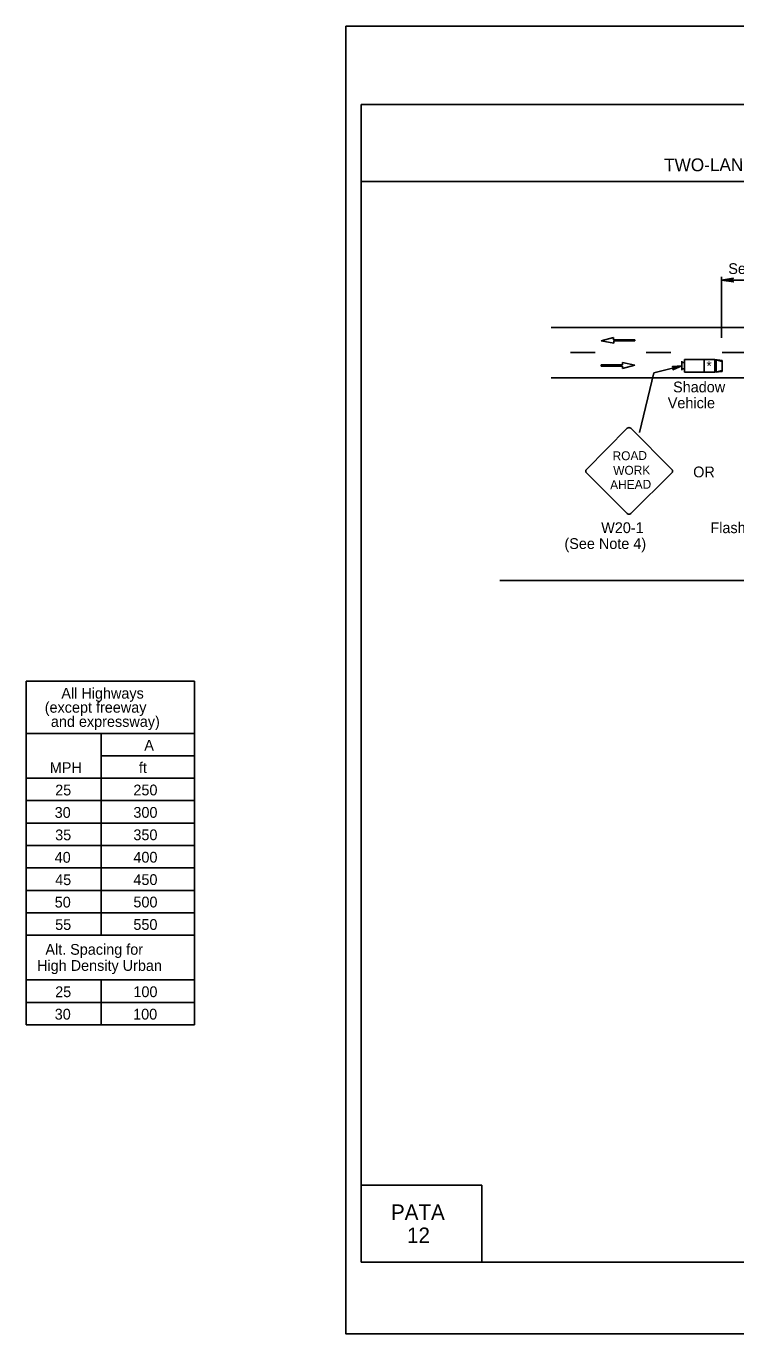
# Model space of a CAD drawing. Extents: x -14145 to -13521, y 30244 to 30661.
# Drawn here: x -13932.4 to -13918.58, y 30424.81 to 30450.31 of the extents above; entities that cross this region are included whole.
import ezdxf

# ---------------------------------------------------------------- set-up
doc = ezdxf.new("R2010")
doc.units = 0
for name, color, linetype in [('1', 7, 'Continuous'), ('10', 7, 'Continuous'), ('2', 7, 'Continuous'), ('3', 7, 'Continuous'), ('4', 7, 'Continuous'), ('61', 7, 'Continuous')]:
    doc.layers.add(name, color=color, linetype=linetype)

msp = doc.modelspace()

# ---------------------------------------------------------------- linework, layer by layer
at = {"layer": '1'}
for p, q in [((-13918.854, 30444.228), (-13918.854, 30445.421)), ((-13918.854, 30445.355), (-13916.605, 30445.355)), ((-13922.174, 30444.432), (-13915.174, 30444.432)), ((-13920.958, 30444.236), (-13921.199, 30444.17)), ((-13920.958, 30444.191), (-13920.958, 30444.236)), ((-13921.797, 30443.94), (-13921.317, 30443.94)), ((-13921.199, 30444.17), (-13920.955, 30444.124)), ((-13920.542, 30444.191), (-13920.958, 30444.191)), ((-13920.955, 30444.124), (-13920.955, 30444.169)), ((-13920.955, 30444.169), (-13920.542, 30444.169)), ((-13920.542, 30444.169), (-13920.542, 30444.191)), ((-13920.321, 30443.94), (-13919.841, 30443.94)), ((-13918.845, 30443.94), (-13918.365, 30443.94)), ((-13920.785, 30443.7), (-13921.199, 30443.7)), ((-13921.199, 30443.7), (-13921.199, 30443.678)), ((-13920.542, 30443.699), (-13920.785, 30443.745)), ((-13920.785, 30443.745), (-13920.785, 30443.7)), ((-13920.783, 30443.633), (-13920.542, 30443.699)), ((-13920.174, 30443.545), (-13919.627, 30443.685)), ((-13919.627, 30443.598), (-13919.627, 30443.772)), ((-13919.577, 30443.747), (-13919.627, 30443.747)), ((-13919.577, 30443.562), (-13919.577, 30443.808)), ((-13918.983, 30443.808), (-13919.577, 30443.808)), ((-13919.193, 30443.562), (-13919.193, 30443.808)), ((-13918.983, 30443.562), (-13918.983, 30443.808)), ((-13918.983, 30443.808), (-13918.845, 30443.784)), ((-13918.959, 30443.802), (-13918.845, 30443.766)), ((-13918.959, 30443.562), (-13918.959, 30443.802)), ((-13918.845, 30443.574), (-13918.845, 30443.784)), ((-13922.174, 30443.448), (-13915.174, 30443.448)), ((-13921.199, 30443.678), (-13920.783, 30443.678)), ((-13920.783, 30443.678), (-13920.783, 30443.633)), ((-13920.452, 30442.381), (-13920.174, 30443.545)), ((-13919.577, 30443.623), (-13919.627, 30443.623)), ((-13918.983, 30443.562), (-13919.577, 30443.562)), ((-13918.983, 30443.562), (-13918.845, 30443.574)), ((-13918.959, 30443.562), (-13918.845, 30443.592)), ((-13920.691, 30442.465), (-13921.486, 30441.662)), ((-13919.822, 30441.662), (-13920.625, 30442.465)), ((-13921.486, 30441.596), (-13920.691, 30440.801)), ((-13920.625, 30440.801), (-13919.822, 30441.596)), ((-13923.174, 30439.497), (-13896.174, 30439.497)), ((-13932.402, 30430.833), (-13932.402, 30437.533)), ((-13929.124, 30437.533), (-13932.402, 30437.533)), ((-13929.124, 30430.833), (-13929.124, 30437.533)), ((-13929.124, 30436.515), (-13932.403, 30436.515)), ((-13930.945, 30432.581), (-13930.945, 30436.515)), ((-13929.124, 30436.078), (-13930.945, 30436.078)), ((-13929.124, 30435.641), (-13932.403, 30435.641)), ((-13929.124, 30435.204), (-13932.403, 30435.204)), ((-13929.124, 30434.767), (-13932.403, 30434.767)), ((-13929.124, 30434.329), (-13932.403, 30434.329)), ((-13929.124, 30433.892), (-13932.403, 30433.892)), ((-13929.124, 30433.455), (-13932.403, 30433.455)), ((-13929.124, 30433.018), (-13932.403, 30433.018)), ((-13929.124, 30432.581), (-13932.403, 30432.581)), ((-13929.124, 30431.707), (-13932.403, 30431.707)), ((-13930.945, 30430.833), (-13930.945, 30431.707)), ((-13929.124, 30431.27), (-13932.403, 30431.27)), ((-13929.124, 30430.833), (-13932.402, 30430.833))]:
    msp.add_line(p, q, dxfattribs=at)
msp.add_lwpolyline([(-13919.807, 30443.661), (-13919.795, 30443.649), (-13919.627, 30443.685), (-13919.807, 30443.661), (-13919.813, 30443.667), (-13919.627, 30443.685), (-13919.789, 30443.631), (-13919.795, 30443.619), (-13919.627, 30443.685), (-13919.801, 30443.607), (-13919.795, 30443.619)], dxfattribs=at)
for centre, start, end in [((-13920.658, 30442.433), 45, 135), ((-13921.453, 30441.63), 135, 225), ((-13919.855, 30441.63), 315, 45), ((-13920.658, 30440.835), 225, 315)]:
    msp.add_arc(centre, 0.0465, start, end, dxfattribs=at)
at = {"layer": '10'}
for p, q in [((-13925.874, 30448.777), (-13894.422, 30448.777)), ((-13925.874, 30426.207), (-13925.874, 30448.777)), ((-13925.874, 30447.277), (-13894.422, 30447.277)), ((-13925.874, 30427.707), (-13923.524, 30427.707)), ((-13923.524, 30427.707), (-13923.524, 30426.207)), ((-13894.422, 30426.207), (-13925.874, 30426.207))]:
    msp.add_line(p, q, dxfattribs=at)
at = {"layer": '2'}
msp.add_lwpolyline([(-13918.636, 30445.327), (-13918.645, 30445.343), (-13918.854, 30445.355), (-13918.636, 30445.327), (-13918.625, 30445.318), (-13918.854, 30445.355), (-13918.645, 30445.365), (-13918.637, 30445.381), (-13918.854, 30445.355), (-13918.625, 30445.391), (-13918.637, 30445.381)], dxfattribs=at)
at = {"layer": '61'}
msp.add_lwpolyline([(-13926.174, 30450.307), (-13893.174, 30450.307), (-13893.174, 30424.807), (-13926.174, 30424.807)], close=True, dxfattribs=at)

# ---------------------------------------------------------------- texts
at = {"layer": '1'}
for s, height, rotation, p in [('*', 0.198, 0.7233, (-13919.148, 30443.581)), ('ROAD', 0.1735, 0.7566, (-13920.977, 30441.84)), ('WORK', 0.1733, 0.7588, (-13920.964, 30441.555)), ('AHEAD', 0.1735, 0.7481, (-13921.024, 30441.277))]:
    msp.add_text(s, height=height, rotation=rotation, dxfattribs=at).set_placement(p)
at = {"layer": '2'}
for s, p in [('See Note 2', (-13918.724, 30445.474)), ('Shadow', (-13919.799, 30443.166)), ('Vehicle', (-13919.903, 30442.856)), ('OR', (-13919.408, 30441.509)), ('W20-1', (-13921.2, 30440.422)), ('Flashing Arrow Panel ', (-13919.072, 30440.421)), ('(See Note 4)', (-13921.916, 30440.112)), ('A', (-13930.102, 30436.18)), ('MPH', (-13931.943, 30435.743)), ('ft', (-13930.207, 30435.743)), ('25', (-13931.838, 30435.306)), ('250', (-13930.314, 30435.307)), ('30', (-13931.848, 30434.868)), ('300', (-13930.314, 30434.87)), ('35', (-13931.838, 30434.431)), ('350', (-13930.314, 30434.433)), ('40', (-13931.848, 30433.994)), ('400', (-13930.314, 30433.996)), ('45', (-13931.838, 30433.557)), ('450', (-13930.314, 30433.559)), ('50', (-13931.847, 30433.12)), ('500', (-13930.314, 30433.122)), ('55', (-13931.838, 30432.683)), ('550', (-13930.314, 30432.684)), ('25', (-13931.838, 30431.372)), ('100', (-13930.314, 30431.373)), ('100', (-13930.314, 30431.373)), ('100', (-13930.314, 30431.373)), ('100', (-13930.314, 30431.373)), ('30', (-13931.847, 30430.935)), ('100', (-13930.319, 30430.936)), ('100', (-13930.319, 30430.936)), ('100', (-13930.319, 30430.936)), ('100', (-13930.319, 30430.936))]:
    msp.add_text(s, height=0.21, dxfattribs=at).set_placement(p)
at = {"layer": '3'}
for s, height, p in [('All Highways', 0.20979, (-13931.718, 30437.194)), ('(except freeway ', 0.21, (-13932.042, 30436.919)), ('and expressway)', 0.21, (-13931.922, 30436.643)), ('Alt. Spacing for', 0.20979, (-13932.029, 30432.199)), ('High Density Urban', 0.20979, (-13932.191, 30431.885))]:
    msp.add_text(s, height=height, dxfattribs=at).set_placement(p)
at = {"layer": '4'}
msp.add_text('TWO-LANE, TWO-WAY ROADWAY OR ONE-LANE APPROACH OF A THREE-LANE, TWO-WAY ROADWAY', height=0.25, rotation=0.31, dxfattribs=at).set_placement((-13919.973, 30447.474))
for s, p in [('PATA', (-13925.296, 30427.03)), ('12', (-13924.983, 30426.58))]:
    msp.add_text(s, height=0.3, dxfattribs=at).set_placement(p)

doc.saveas('drawing.dxf')
